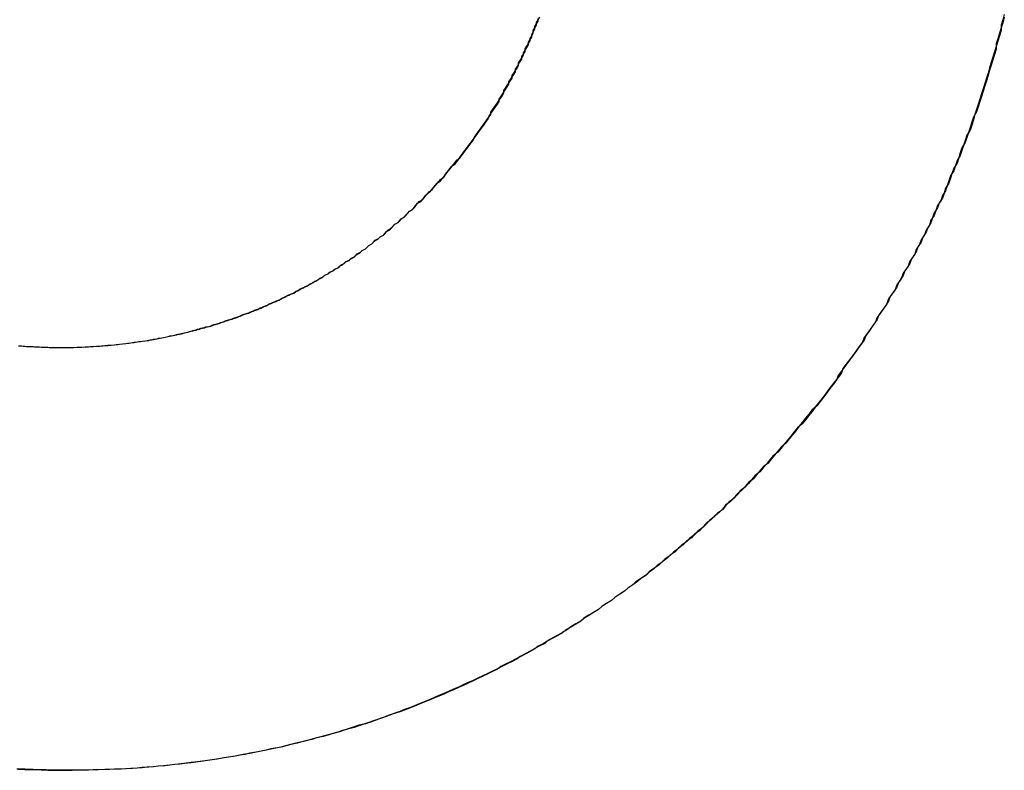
# Model space of a CAD drawing. Extents: x 1107 to 4046, y 937 to 3355.
# Tile 750 of 861: x 3042.965 to 3043.57, y 1749.365 to 1749.826. Entities that reach past the tile are written whole.
import ezdxf

# ---------------------------------------------------------------- set-up
doc = ezdxf.new("R2010")
doc.units = 0
doc.layers.add('KF_VIDA_L___C_LEFT', color=7, linetype='CONTINUOUS')

# ---------------------------------------------------------------- blocks, each defined once
blk = doc.blocks.new('KF_VIDA_L___C_LEFT')
at = {"layer": 'KF_VIDA_L___C_LEFT'}
for points in [[(154.266, 60.6156, 0), (154.265, 60.6123, 0), (154.264, 60.609, 0), (154.264, 60.6058, 0), (154.263, 60.6025, 0), (154.262, 60.5992, 0), (154.261, 60.5959, 0), (154.26, 60.5927, 0), (154.259, 60.5894, 0), (154.258, 60.5862, 0), (154.257, 60.583, 0), (154.256, 60.5797, 0), (154.255, 60.5765, 0), (154.254, 60.5733, 0), (154.253, 60.5701, 0), (154.252, 60.5669, 0), (154.251, 60.5637, 0), (154.25, 60.5605, 0), (154.249, 60.5573, 0), (154.248, 60.5542, 0), (154.247, 60.551, 0), (154.246, 60.5478, 0), (154.245, 60.5447, 0), (154.243, 60.5415, 0), (154.242, 60.5384, 0), (154.241, 60.5353, 0), (154.24, 60.5322, 0), (154.239, 60.5291, 0), (154.237, 60.526, 0), (154.236, 60.5229, 0), (154.235, 60.5198, 0), (154.233, 60.5167, 0), (154.232, 60.5136, 0), (154.231, 60.5106, 0), (154.23, 60.5075, 0), (154.228, 60.5045, 0), (154.227, 60.5014, 0), (154.225, 60.4984, 0), (154.224, 60.4954, 0), (154.223, 60.4924, 0), (154.221, 60.4894, 0), (154.22, 60.4864, 0), (154.218, 60.4834, 0), (154.217, 60.4804, 0), (154.215, 60.4774, 0), (154.214, 60.4745, 0), (154.212, 60.4715, 0), (154.211, 60.4686, 0), (154.209, 60.4657, 0), (154.208, 60.4628, 0), (154.206, 60.4598, 0), (154.204, 60.4569, 0), (154.203, 60.454, 0), (154.201, 60.4512, 0), (154.2, 60.4483, 0), (154.198, 60.4454, 0), (154.196, 60.4426, 0), (154.195, 60.4397, 0), (154.193, 60.4369, 0), (154.191, 60.4341, 0), (154.189, 60.4313, 0), (154.188, 60.4285, 0), (154.186, 60.4257, 0), (154.184, 60.4229, 0), (154.182, 60.4201, 0), (154.18, 60.4174, 0), (154.179, 60.4146, 0), (154.177, 60.4119, 0), (154.175, 60.4092, 0), (154.173, 60.4064, 0), (154.171, 60.4037, 0), (154.169, 60.401, 0), (154.167, 60.3984, 0), (154.166, 60.3957, 0), (154.164, 60.393, 0), (154.162, 60.3904, 0), (154.16, 60.3877, 0), (154.158, 60.3851, 0), (154.156, 60.3825, 0), (154.154, 60.3799, 0), (154.152, 60.3773, 0), (154.15, 60.3747, 0), (154.148, 60.3721, 0), (154.146, 60.3696, 0), (154.144, 60.367, 0), (154.142, 60.3645, 0), (154.139, 60.362, 0), (154.137, 60.3595, 0), (154.135, 60.357, 0), (154.133, 60.3545, 0), (154.131, 60.352, 0), (154.129, 60.3495, 0), (154.127, 60.3471, 0), (154.124, 60.3446, 0), (154.122, 60.3422, 0), (154.12, 60.3398, 0), (154.118, 60.3374, 0), (154.116, 60.335, 0), (154.113, 60.3326, 0), (154.111, 60.3303, 0), (154.109, 60.3279, 0), (154.107, 60.3256, 0), (154.104, 60.3233, 0), (154.102, 60.321, 0), (154.1, 60.3187, 0), (154.097, 60.3164, 0), (154.095, 60.3141, 0), (154.093, 60.3118, 0), (154.09, 60.3096, 0), (154.088, 60.3074, 0), (154.085, 60.3051, 0), (154.083, 60.3029, 0), (154.081, 60.3008, 0), (154.078, 60.2986, 0), (154.076, 60.2964, 0), (154.073, 60.2943, 0), (154.071, 60.2921, 0), (154.068, 60.29, 0), (154.066, 60.2879, 0), (154.063, 60.2858, 0), (154.061, 60.2837, 0), (154.058, 60.2817, 0), (154.056, 60.2796, 0), (154.053, 60.2776, 0), (154.051, 60.2755, 0), (154.048, 60.2735, 0), (154.046, 60.2715, 0), (154.043, 60.2696, 0), (154.04, 60.2676, 0), (154.038, 60.2657, 0), (154.035, 60.2637, 0), (154.033, 60.2618, 0), (154.03, 60.2599, 0), (154.027, 60.258, 0), (154.025, 60.2561, 0), (154.022, 60.2543, 0), (154.019, 60.2524, 0), (154.017, 60.2506, 0), (154.014, 60.2488, 0), (154.011, 60.247, 0), (154.008, 60.2452, 0), (154.006, 60.2434, 0), (154.003, 60.2417, 0), (154, 60.2399, 0), (153.998, 60.2382, 0), (153.995, 60.2365, 0), (153.992, 60.2348, 0), (153.989, 60.2331, 0), (153.986, 60.2315, 0), (153.984, 60.2298, 0), (153.981, 60.2282, 0), (153.978, 60.2266, 0), (153.975, 60.225, 0), (153.972, 60.2234, 0), (153.969, 60.2218, 0), (153.967, 60.2203, 0), (153.964, 60.2187, 0), (153.961, 60.2172, 0), (153.958, 60.2157, 0), (153.955, 60.2142, 0), (153.952, 60.2128, 0), (153.949, 60.2113, 0), (153.946, 60.2099, 0), (153.943, 60.2085, 0), (153.94, 60.2071, 0), (153.937, 60.2057, 0), (153.934, 60.2043, 0), (153.931, 60.2029, 0), (153.928, 60.2016, 0), (153.925, 60.2003, 0), (153.922, 60.199, 0), (153.919, 60.1977, 0), (153.916, 60.1964, 0), (153.913, 60.1952, 0), (153.91, 60.1939, 0), (153.907, 60.1927, 0), (153.904, 60.1915, 0), (153.901, 60.1903, 0), (153.898, 60.1892, 0), (153.895, 60.188, 0), (153.892, 60.1869, 0), (153.889, 60.1858, 0), (153.886, 60.1847, 0), (153.883, 60.1836, 0), (153.88, 60.1825, 0), (153.877, 60.1815, 0), (153.874, 60.1805, 0), (153.87, 60.1795, 0), (153.867, 60.1785, 0), (153.864, 60.1775, 0), (153.861, 60.1765, 0), (153.858, 60.1756, 0), (153.855, 60.1747, 0), (153.852, 60.1738, 0), (153.848, 60.1729, 0), (153.845, 60.172, 0), (153.842, 60.1712, 0), (153.839, 60.1703, 0), (153.836, 60.1695, 0), (153.832, 60.1687, 0), (153.829, 60.1679, 0), (153.826, 60.1672, 0), (153.823, 60.1664, 0), (153.82, 60.1657, 0), (153.816, 60.165, 0), (153.813, 60.1643, 0), (153.81, 60.1636, 0), (153.807, 60.163, 0), (153.803, 60.1624, 0), (153.8, 60.1617, 0), (153.797, 60.1611, 0), (153.794, 60.1606, 0), (153.79, 60.16, 0), (153.787, 60.1595, 0), (153.784, 60.1589, 0), (153.78, 60.1584, 0), (153.777, 60.158, 0), (153.774, 60.1575, 0), (153.771, 60.157, 0), (153.767, 60.1566, 0), (153.764, 60.1562, 0), (153.761, 60.1558, 0), (153.757, 60.1554, 0), (153.754, 60.1551, 0), (153.751, 60.1547, 0), (153.747, 60.1544, 0), (153.744, 60.1541, 0), (153.741, 60.1538, 0), (153.737, 60.1536, 0), (153.734, 60.1533, 0), (153.731, 60.1531, 0), (153.727, 60.1529, 0), (153.724, 60.1527, 0), (153.721, 60.1526, 0), (153.717, 60.1524, 0), (153.714, 60.1523, 0), (153.71, 60.1522, 0), (153.707, 60.1521, 0), (153.704, 60.152, 0), (153.7, 60.152, 0), (153.697, 60.1519, 0), (153.694, 60.1519, 0)], [(154.266, 60.6139, 0), (154.265, 60.6106, 0), (154.264, 60.6074, 0), (154.263, 60.6041, 0), (154.262, 60.6008, 0), (154.261, 60.5976, 0), (154.261, 60.5943, 0), (154.26, 60.5911, 0), (154.259, 60.5879, 0), (154.258, 60.5846, 0), (154.257, 60.5814, 0), (154.256, 60.5782, 0), (154.255, 60.575, 0), (154.254, 60.5718, 0), (154.253, 60.5686, 0), (154.252, 60.5654, 0), (154.251, 60.5622, 0), (154.25, 60.559, 0), (154.249, 60.5559, 0), (154.247, 60.5527, 0), (154.246, 60.5495, 0), (154.245, 60.5464, 0), (154.244, 60.5432, 0), (154.243, 60.5401, 0), (154.242, 60.537, 0), (154.24, 60.5339, 0), (154.239, 60.5307, 0), (154.238, 60.5276, 0), (154.237, 60.5245, 0), (154.235, 60.5214, 0), (154.234, 60.5184, 0), (154.233, 60.5153, 0), (154.232, 60.5122, 0), (154.23, 60.5091, 0), (154.229, 60.5061, 0), (154.228, 60.503, 0), (154.226, 60.5, 0), (154.225, 60.497, 0), (154.223, 60.494, 0), (154.222, 60.4909, 0), (154.221, 60.4879, 0), (154.219, 60.4849, 0), (154.218, 60.482, 0), (154.216, 60.479, 0), (154.215, 60.476, 0), (154.213, 60.4731, 0), (154.212, 60.4701, 0), (154.21, 60.4672, 0), (154.208, 60.4642, 0), (154.207, 60.4613, 0), (154.205, 60.4584, 0), (154.204, 60.4555, 0), (154.202, 60.4526, 0), (154.2, 60.4497, 0), (154.199, 60.4468, 0), (154.197, 60.444, 0), (154.195, 60.4411, 0), (154.194, 60.4382, 0), (154.192, 60.4354, 0), (154.19, 60.4326, 0), (154.188, 60.4298, 0), (154.187, 60.427, 0), (154.185, 60.4242, 0), (154.183, 60.4214, 0), (154.181, 60.4186, 0), (154.18, 60.4158, 0), (154.178, 60.4131, 0), (154.176, 60.4103, 0), (154.174, 60.4076, 0), (154.172, 60.4049, 0), (154.17, 60.4021, 0), (154.168, 60.3994, 0), (154.166, 60.3968, 0), (154.164, 60.3941, 0), (154.163, 60.3914, 0), (154.161, 60.3887, 0), (154.159, 60.3861, 0), (154.157, 60.3835, 0), (154.155, 60.3808, 0), (154.153, 60.3782, 0), (154.151, 60.3756, 0), (154.148, 60.373, 0), (154.146, 60.3704, 0), (154.144, 60.3679, 0), (154.142, 60.3653, 0), (154.14, 60.3628, 0), (154.138, 60.3602, 0), (154.136, 60.3577, 0), (154.134, 60.3552, 0), (154.132, 60.3527, 0), (154.129, 60.3502, 0), (154.127, 60.3478, 0), (154.125, 60.3453, 0), (154.123, 60.3429, 0), (154.121, 60.3404, 0), (154.118, 60.338, 0), (154.116, 60.3356, 0), (154.114, 60.3332, 0), (154.112, 60.3308, 0), (154.109, 60.3285, 0), (154.107, 60.3261, 0), (154.105, 60.3238, 0), (154.102, 60.3214, 0), (154.1, 60.3191, 0), (154.098, 60.3168, 0), (154.095, 60.3145, 0), (154.093, 60.3122, 0), (154.091, 60.31, 0), (154.088, 60.3077, 0), (154.086, 60.3055, 0), (154.083, 60.3033, 0), (154.081, 60.3011, 0), (154.079, 60.2989, 0), (154.076, 60.2967, 0), (154.074, 60.2945, 0), (154.071, 60.2924, 0), (154.069, 60.2902, 0), (154.066, 60.2881, 0), (154.064, 60.286, 0), (154.061, 60.2839, 0), (154.059, 60.2818, 0), (154.056, 60.2798, 0), (154.054, 60.2777, 0), (154.051, 60.2757, 0), (154.048, 60.2736, 0), (154.046, 60.2716, 0), (154.043, 60.2696, 0), (154.041, 60.2677, 0), (154.038, 60.2657, 0), (154.035, 60.2637, 0), (154.033, 60.2618, 0), (154.03, 60.2599, 0), (154.027, 60.258, 0), (154.025, 60.2561, 0), (154.022, 60.2542, 0), (154.019, 60.2524, 0), (154.017, 60.2505, 0), (154.014, 60.2487, 0), (154.011, 60.2469, 0), (154.008, 60.2451, 0), (154.006, 60.2433, 0), (154.003, 60.2415, 0), (154, 60.2398, 0), (153.997, 60.2381, 0), (153.995, 60.2363, 0), (153.992, 60.2346, 0), (153.989, 60.233, 0), (153.986, 60.2313, 0), (153.983, 60.2296, 0), (153.98, 60.228, 0), (153.978, 60.2264, 0), (153.975, 60.2248, 0), (153.972, 60.2232, 0), (153.969, 60.2216, 0), (153.966, 60.2201, 0), (153.963, 60.2185, 0), (153.96, 60.217, 0), (153.957, 60.2155, 0), (153.955, 60.214, 0), (153.952, 60.2125, 0), (153.949, 60.2111, 0), (153.946, 60.2096, 0), (153.943, 60.2082, 0), (153.94, 60.2068, 0), (153.937, 60.2054, 0), (153.934, 60.204, 0), (153.931, 60.2027, 0), (153.928, 60.2013, 0), (153.925, 60.2, 0), (153.922, 60.1987, 0), (153.919, 60.1974, 0), (153.916, 60.1962, 0), (153.913, 60.1949, 0), (153.91, 60.1937, 0), (153.907, 60.1924, 0), (153.904, 60.1912, 0), (153.901, 60.1901, 0), (153.898, 60.1889, 0), (153.895, 60.1878, 0), (153.891, 60.1866, 0), (153.888, 60.1855, 0), (153.885, 60.1844, 0), (153.882, 60.1833, 0), (153.879, 60.1823, 0), (153.876, 60.1812, 0), (153.873, 60.1802, 0), (153.87, 60.1792, 0), (153.867, 60.1782, 0), (153.863, 60.1772, 0), (153.86, 60.1763, 0), (153.857, 60.1753, 0), (153.854, 60.1744, 0), (153.851, 60.1735, 0), (153.848, 60.1726, 0), (153.844, 60.1718, 0), (153.841, 60.1709, 0), (153.838, 60.1701, 0), (153.835, 60.1693, 0), (153.832, 60.1685, 0), (153.828, 60.1677, 0), (153.825, 60.167, 0), (153.822, 60.1662, 0), (153.819, 60.1655, 0), (153.816, 60.1648, 0), (153.812, 60.1641, 0), (153.809, 60.1635, 0), (153.806, 60.1628, 0), (153.803, 60.1622, 0), (153.799, 60.1616, 0), (153.796, 60.161, 0), (153.793, 60.1604, 0), (153.79, 60.1599, 0), (153.786, 60.1593, 0), (153.783, 60.1588, 0), (153.78, 60.1583, 0), (153.777, 60.1579, 0), (153.773, 60.1574, 0), (153.77, 60.1569, 0), (153.767, 60.1565, 0), (153.763, 60.1561, 0), (153.76, 60.1557, 0), (153.757, 60.1554, 0), (153.754, 60.155, 0), (153.75, 60.1547, 0), (153.747, 60.1544, 0), (153.744, 60.1541, 0), (153.74, 60.1538, 0), (153.737, 60.1535, 0), (153.734, 60.1533, 0), (153.73, 60.1531, 0), (153.727, 60.1529, 0), (153.724, 60.1527, 0), (153.72, 60.1525, 0), (153.717, 60.1524, 0), (153.714, 60.1523, 0), (153.71, 60.1522, 0), (153.707, 60.1521, 0), (153.704, 60.152, 0), (153.7, 60.152, 0), (153.697, 60.1519, 0), (153.694, 60.1519, 0)], [(153.688, 60.4113, 0), (153.689, 60.4113, 0), (153.691, 60.4114, 0), (153.693, 60.4114, 0), (153.695, 60.4114, 0), (153.697, 60.4115, 0), (153.698, 60.4115, 0), (153.7, 60.4116, 0), (153.702, 60.4117, 0), (153.704, 60.4118, 0), (153.706, 60.4119, 0), (153.707, 60.412, 0), (153.709, 60.4121, 0), (153.711, 60.4122, 0), (153.713, 60.4124, 0), (153.715, 60.4125, 0), (153.716, 60.4127, 0), (153.718, 60.4128, 0), (153.72, 60.413, 0), (153.722, 60.4132, 0), (153.723, 60.4134, 0), (153.725, 60.4136, 0), (153.727, 60.4138, 0), (153.729, 60.414, 0), (153.73, 60.4142, 0), (153.732, 60.4145, 0), (153.734, 60.4147, 0), (153.736, 60.415, 0), (153.737, 60.4153, 0), (153.739, 60.4155, 0), (153.741, 60.4158, 0), (153.743, 60.4161, 0), (153.744, 60.4164, 0), (153.746, 60.4167, 0), (153.748, 60.4171, 0), (153.75, 60.4174, 0), (153.751, 60.4177, 0), (153.753, 60.4181, 0), (153.755, 60.4185, 0), (153.757, 60.4188, 0), (153.758, 60.4192, 0), (153.76, 60.4196, 0), (153.762, 60.42, 0), (153.763, 60.4204, 0), (153.765, 60.4208, 0), (153.767, 60.4213, 0), (153.768, 60.4217, 0), (153.77, 60.4221, 0), (153.772, 60.4226, 0), (153.773, 60.4231, 0), (153.775, 60.4235, 0), (153.777, 60.424, 0), (153.779, 60.4245, 0), (153.78, 60.425, 0), (153.782, 60.4255, 0), (153.784, 60.426, 0), (153.785, 60.4266, 0), (153.787, 60.4271, 0), (153.788, 60.4276, 0), (153.79, 60.4282, 0), (153.792, 60.4288, 0), (153.793, 60.4293, 0), (153.795, 60.4299, 0), (153.797, 60.4305, 0), (153.798, 60.4311, 0), (153.8, 60.4317, 0), (153.802, 60.4323, 0), (153.803, 60.433, 0), (153.805, 60.4336, 0), (153.806, 60.4342, 0), (153.808, 60.4349, 0), (153.81, 60.4355, 0), (153.811, 60.4362, 0), (153.813, 60.4369, 0), (153.814, 60.4376, 0), (153.816, 60.4383, 0), (153.817, 60.439, 0), (153.819, 60.4397, 0), (153.821, 60.4404, 0), (153.822, 60.4411, 0), (153.824, 60.4419, 0), (153.825, 60.4426, 0), (153.827, 60.4434, 0), (153.828, 60.4441, 0), (153.83, 60.4449, 0), (153.831, 60.4457, 0), (153.833, 60.4465, 0), (153.834, 60.4473, 0), (153.836, 60.4481, 0), (153.838, 60.4489, 0), (153.839, 60.4497, 0), (153.841, 60.4506, 0), (153.842, 60.4514, 0), (153.844, 60.4522, 0), (153.845, 60.4531, 0), (153.847, 60.454, 0), (153.848, 60.4548, 0), (153.849, 60.4557, 0), (153.851, 60.4566, 0), (153.852, 60.4575, 0), (153.854, 60.4584, 0), (153.855, 60.4593, 0), (153.857, 60.4602, 0), (153.858, 60.4612, 0), (153.86, 60.4621, 0), (153.861, 60.463, 0), (153.862, 60.464, 0), (153.864, 60.4649, 0), (153.865, 60.4659, 0), (153.867, 60.4669, 0), (153.868, 60.4679, 0), (153.87, 60.4689, 0), (153.871, 60.4699, 0), (153.872, 60.4709, 0), (153.874, 60.4719, 0), (153.875, 60.4729, 0), (153.876, 60.4739, 0), (153.878, 60.475, 0), (153.879, 60.476, 0), (153.88, 60.4771, 0), (153.882, 60.4781, 0), (153.883, 60.4792, 0), (153.885, 60.4803, 0), (153.886, 60.4813, 0), (153.887, 60.4824, 0), (153.888, 60.4835, 0), (153.89, 60.4846, 0), (153.891, 60.4857, 0), (153.892, 60.4869, 0), (153.894, 60.488, 0), (153.895, 60.4891, 0), (153.896, 60.4902, 0), (153.898, 60.4914, 0), (153.899, 60.4925, 0), (153.9, 60.4937, 0), (153.901, 60.4949, 0), (153.903, 60.4961, 0), (153.904, 60.4972, 0), (153.905, 60.4984, 0), (153.906, 60.4996, 0), (153.907, 60.5008, 0), (153.909, 60.502, 0), (153.91, 60.5032, 0), (153.911, 60.5045, 0), (153.912, 60.5057, 0), (153.913, 60.5069, 0), (153.915, 60.5082, 0), (153.916, 60.5094, 0), (153.917, 60.5107, 0), (153.918, 60.5119, 0), (153.919, 60.5132, 0), (153.92, 60.5145, 0), (153.922, 60.5158, 0), (153.923, 60.5171, 0), (153.924, 60.5184, 0), (153.925, 60.5197, 0), (153.926, 60.521, 0), (153.927, 60.5223, 0), (153.928, 60.5236, 0), (153.929, 60.5249, 0), (153.93, 60.5263, 0), (153.932, 60.5276, 0), (153.933, 60.529, 0), (153.934, 60.5303, 0), (153.935, 60.5317, 0), (153.936, 60.533, 0), (153.937, 60.5344, 0), (153.938, 60.5358, 0), (153.939, 60.5372, 0), (153.94, 60.5385, 0), (153.941, 60.5399, 0), (153.942, 60.5413, 0), (153.943, 60.5428, 0), (153.944, 60.5442, 0), (153.945, 60.5456, 0), (153.946, 60.547, 0), (153.947, 60.5484, 0), (153.948, 60.5499, 0), (153.949, 60.5513, 0), (153.95, 60.5528, 0), (153.951, 60.5542, 0), (153.951, 60.5557, 0), (153.952, 60.5571, 0), (153.953, 60.5586, 0), (153.954, 60.5601, 0), (153.955, 60.5615, 0), (153.956, 60.563, 0), (153.957, 60.5645, 0), (153.958, 60.566, 0), (153.959, 60.5675, 0), (153.959, 60.569, 0), (153.96, 60.5705, 0), (153.961, 60.5721, 0), (153.962, 60.5736, 0), (153.963, 60.5751, 0), (153.964, 60.5766, 0), (153.964, 60.5782, 0), (153.965, 60.5797, 0), (153.966, 60.5813, 0), (153.967, 60.5828, 0), (153.968, 60.5844, 0), (153.968, 60.5859, 0), (153.969, 60.5875, 0), (153.97, 60.5891, 0), (153.971, 60.5906, 0), (153.971, 60.5922, 0), (153.972, 60.5938, 0), (153.973, 60.5954, 0), (153.974, 60.597, 0), (153.974, 60.5986, 0), (153.975, 60.6002, 0), (153.976, 60.6018, 0), (153.976, 60.6034, 0), (153.977, 60.605, 0), (153.978, 60.6066, 0), (153.978, 60.6083, 0), (153.979, 60.6099, 0), (153.98, 60.6115, 0), (153.98, 60.6132, 0)], [(153.688, 60.4113, 0), (153.689, 60.4113, 0), (153.691, 60.4114, 0), (153.693, 60.4114, 0), (153.695, 60.4114, 0), (153.697, 60.4115, 0), (153.698, 60.4115, 0), (153.7, 60.4116, 0), (153.702, 60.4117, 0), (153.704, 60.4118, 0), (153.705, 60.4119, 0), (153.707, 60.412, 0), (153.709, 60.4121, 0), (153.711, 60.4122, 0), (153.712, 60.4123, 0), (153.714, 60.4125, 0), (153.716, 60.4126, 0), (153.718, 60.4128, 0), (153.72, 60.413, 0), (153.721, 60.4131, 0), (153.723, 60.4133, 0), (153.725, 60.4135, 0), (153.727, 60.4137, 0), (153.728, 60.414, 0), (153.73, 60.4142, 0), (153.732, 60.4144, 0), (153.734, 60.4147, 0), (153.735, 60.4149, 0), (153.737, 60.4152, 0), (153.739, 60.4155, 0), (153.741, 60.4157, 0), (153.742, 60.416, 0), (153.744, 60.4163, 0), (153.746, 60.4167, 0), (153.747, 60.417, 0), (153.749, 60.4173, 0), (153.751, 60.4176, 0), (153.753, 60.418, 0), (153.754, 60.4184, 0), (153.756, 60.4187, 0), (153.758, 60.4191, 0), (153.759, 60.4195, 0), (153.761, 60.4199, 0), (153.763, 60.4203, 0), (153.765, 60.4207, 0), (153.766, 60.4211, 0), (153.768, 60.4216, 0), (153.77, 60.422, 0), (153.771, 60.4225, 0), (153.773, 60.4229, 0), (153.775, 60.4234, 0), (153.776, 60.4239, 0), (153.778, 60.4243, 0), (153.78, 60.4248, 0), (153.781, 60.4254, 0), (153.783, 60.4259, 0), (153.785, 60.4264, 0), (153.786, 60.4269, 0), (153.788, 60.4275, 0), (153.79, 60.428, 0), (153.791, 60.4286, 0), (153.793, 60.4292, 0), (153.795, 60.4297, 0), (153.796, 60.4303, 0), (153.798, 60.4309, 0), (153.799, 60.4315, 0), (153.801, 60.4321, 0), (153.803, 60.4328, 0), (153.804, 60.4334, 0), (153.806, 60.434, 0), (153.808, 60.4347, 0), (153.809, 60.4354, 0), (153.811, 60.436, 0), (153.812, 60.4367, 0), (153.814, 60.4374, 0), (153.815, 60.4381, 0), (153.817, 60.4388, 0), (153.819, 60.4395, 0), (153.82, 60.4402, 0), (153.822, 60.441, 0), (153.823, 60.4417, 0), (153.825, 60.4424, 0), (153.826, 60.4432, 0), (153.828, 60.444, 0), (153.83, 60.4447, 0), (153.831, 60.4455, 0), (153.833, 60.4463, 0), (153.834, 60.4471, 0), (153.836, 60.4479, 0), (153.837, 60.4487, 0), (153.839, 60.4496, 0), (153.84, 60.4504, 0), (153.842, 60.4512, 0), (153.843, 60.4521, 0), (153.845, 60.4529, 0), (153.846, 60.4538, 0), (153.848, 60.4547, 0), (153.849, 60.4556, 0), (153.851, 60.4565, 0), (153.852, 60.4574, 0), (153.854, 60.4583, 0), (153.855, 60.4592, 0), (153.857, 60.4601, 0), (153.858, 60.461, 0), (153.859, 60.462, 0), (153.861, 60.4629, 0), (153.862, 60.4639, 0), (153.864, 60.4648, 0), (153.865, 60.4658, 0), (153.867, 60.4668, 0), (153.868, 60.4678, 0), (153.869, 60.4688, 0), (153.871, 60.4698, 0), (153.872, 60.4708, 0), (153.874, 60.4718, 0), (153.875, 60.4729, 0), (153.876, 60.4739, 0), (153.878, 60.4749, 0), (153.879, 60.476, 0), (153.88, 60.477, 0), (153.882, 60.4781, 0), (153.883, 60.4792, 0), (153.885, 60.4803, 0), (153.886, 60.4814, 0), (153.887, 60.4824, 0), (153.889, 60.4836, 0), (153.89, 60.4847, 0), (153.891, 60.4858, 0), (153.892, 60.4869, 0), (153.894, 60.488, 0), (153.895, 60.4892, 0), (153.896, 60.4903, 0), (153.898, 60.4915, 0), (153.899, 60.4927, 0), (153.9, 60.4938, 0), (153.901, 60.495, 0), (153.903, 60.4962, 0), (153.904, 60.4974, 0), (153.905, 60.4986, 0), (153.906, 60.4998, 0), (153.908, 60.501, 0), (153.909, 60.5022, 0), (153.91, 60.5034, 0), (153.911, 60.5047, 0), (153.912, 60.5059, 0), (153.914, 60.5072, 0), (153.915, 60.5084, 0), (153.916, 60.5097, 0), (153.917, 60.5109, 0), (153.918, 60.5122, 0), (153.92, 60.5135, 0), (153.921, 60.5148, 0), (153.922, 60.5161, 0), (153.923, 60.5174, 0), (153.924, 60.5187, 0), (153.925, 60.52, 0), (153.926, 60.5213, 0), (153.927, 60.5226, 0), (153.929, 60.524, 0), (153.93, 60.5253, 0), (153.931, 60.5267, 0), (153.932, 60.528, 0), (153.933, 60.5294, 0), (153.934, 60.5307, 0), (153.935, 60.5321, 0), (153.936, 60.5335, 0), (153.937, 60.5349, 0), (153.938, 60.5362, 0), (153.939, 60.5376, 0), (153.94, 60.539, 0), (153.941, 60.5404, 0), (153.942, 60.5419, 0), (153.943, 60.5433, 0), (153.944, 60.5447, 0), (153.945, 60.5461, 0), (153.946, 60.5476, 0), (153.947, 60.549, 0), (153.948, 60.5504, 0), (153.949, 60.5519, 0), (153.95, 60.5533, 0), (153.951, 60.5548, 0), (153.952, 60.5563, 0), (153.953, 60.5577, 0), (153.954, 60.5592, 0), (153.955, 60.5607, 0), (153.956, 60.5622, 0), (153.956, 60.5637, 0), (153.957, 60.5652, 0), (153.958, 60.5667, 0), (153.959, 60.5682, 0), (153.96, 60.5697, 0), (153.961, 60.5712, 0), (153.962, 60.5728, 0), (153.962, 60.5743, 0), (153.963, 60.5758, 0), (153.964, 60.5774, 0), (153.965, 60.5789, 0), (153.966, 60.5805, 0), (153.966, 60.582, 0), (153.967, 60.5836, 0), (153.968, 60.5851, 0), (153.969, 60.5867, 0), (153.97, 60.5883, 0), (153.97, 60.5899, 0), (153.971, 60.5914, 0), (153.972, 60.593, 0), (153.972, 60.5946, 0), (153.973, 60.5962, 0), (153.974, 60.5978, 0), (153.975, 60.5994, 0), (153.975, 60.601, 0), (153.976, 60.6026, 0), (153.977, 60.6042, 0), (153.977, 60.6059, 0), (153.978, 60.6075, 0), (153.979, 60.6091, 0), (153.979, 60.6108, 0), (153.98, 60.6124, 0), (153.981, 60.614, 0)], [(153.661, 60.4124, 0), (153.662, 60.4123, 0), (153.663, 60.4123, 0), (153.664, 60.4122, 0), (153.665, 60.4121, 0), (153.666, 60.412, 0), (153.667, 60.412, 0), (153.669, 60.4119, 0), (153.67, 60.4119, 0), (153.671, 60.4118, 0), (153.672, 60.4117, 0), (153.673, 60.4117, 0), (153.674, 60.4117, 0), (153.675, 60.4116, 0), (153.676, 60.4116, 0), (153.677, 60.4115, 0), (153.678, 60.4115, 0), (153.679, 60.4115, 0), (153.68, 60.4114, 0), (153.681, 60.4114, 0), (153.682, 60.4114, 0), (153.683, 60.4114, 0), (153.684, 60.4114, 0), (153.685, 60.4113, 0), (153.686, 60.4113, 0), (153.687, 60.4113, 0), (153.688, 60.4113, 0)], [(153.661, 60.4124, 0), (153.662, 60.4123, 0), (153.663, 60.4123, 0), (153.664, 60.4122, 0), (153.665, 60.4121, 0), (153.666, 60.412, 0), (153.667, 60.412, 0), (153.669, 60.4119, 0), (153.67, 60.4119, 0), (153.671, 60.4118, 0), (153.672, 60.4117, 0), (153.673, 60.4117, 0), (153.674, 60.4117, 0), (153.675, 60.4116, 0), (153.676, 60.4116, 0), (153.677, 60.4115, 0), (153.678, 60.4115, 0), (153.679, 60.4115, 0), (153.68, 60.4114, 0), (153.681, 60.4114, 0), (153.682, 60.4114, 0), (153.683, 60.4114, 0), (153.684, 60.4114, 0), (153.685, 60.4113, 0), (153.686, 60.4113, 0), (153.687, 60.4113, 0), (153.688, 60.4113, 0)], [(153.661, 60.1526, 0), (153.665, 60.1524, 0), (153.67, 60.1523, 0), (153.675, 60.1521, 0), (153.679, 60.152, 0), (153.684, 60.152, 0), (153.689, 60.1519, 0), (153.694, 60.1519, 0)], [(153.694, 60.1519, 0), (153.692, 60.1519, 0), (153.69, 60.1519, 0), (153.688, 60.1519, 0), (153.686, 60.1519, 0), (153.685, 60.152, 0), (153.683, 60.152, 0), (153.681, 60.152, 0), (153.679, 60.152, 0), (153.678, 60.1521, 0), (153.676, 60.1521, 0), (153.674, 60.1522, 0), (153.672, 60.1522, 0), (153.67, 60.1523, 0), (153.669, 60.1523, 0), (153.667, 60.1524, 0), (153.665, 60.1525, 0), (153.663, 60.1525, 0), (153.662, 60.1526, 0), (153.66, 60.1527, 0)]]:
    blk.add_polyline3d(points, dxfattribs=at)

msp = doc.modelspace()

# ---------------------------------------------------------------- block references
at = {"layer": 'KF_VIDA_L___C_LEFT'}
msp.add_blockref('KF_VIDA_L___C_LEFT', (2889.30355, 1689.21316), dxfattribs=at)

doc.saveas('drawing.dxf')
